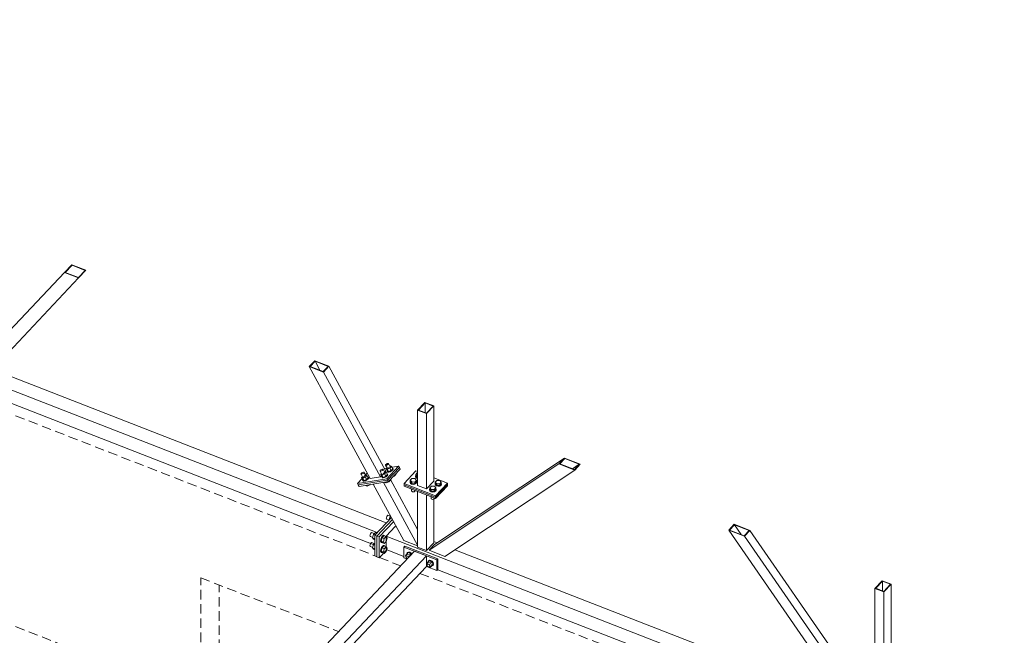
# Model space of a CAD drawing. Header units: millimetres. Extents: x -681 to 506, y -45 to 794.
# Tile 263 of 265: x 274 to 336, y 463 to 503. Entities that reach past the tile are written whole.
import ezdxf

# ---------------------------------------------------------------- set-up
doc = ezdxf.new("R2010")
doc.units = ezdxf.units.MM
doc.header["$LTSCALE"] = 0.6
doc.linetypes.add('VERDECKT2', pattern=[1.5, 1, -0.5])
doc.linetypes.add('XKITLINE00', pattern=[0])
doc.layers.add('Bolt', color=7, linetype='Continuous', lineweight=0)
doc.layers.add('Part', color=2, linetype='Continuous', lineweight=0)

msp = doc.modelspace()

# ---------------------------------------------------------------- linework, layer by layer
at = {"layer": 'Bolt', "color": 3, "linetype": 'XKITLINE00', "lineweight": 0}
for p, q in [((296.726, 474.283), (296.744, 474.312)), ((296.735, 474.265), (296.726, 474.283)), ((296.767, 474.264), (296.735, 474.265)), ((296.85, 474.054), (296.735, 474.265)), ((296.744, 474.312), (296.784, 474.344)), ((296.815, 474.279), (296.767, 474.264)), ((296.825, 474.1), (296.769, 474.041)), ((296.784, 474.344), (296.834, 474.371)), ((296.866, 474.306), (296.815, 474.279)), ((296.834, 474.371), (296.883, 474.386)), ((296.906, 474.338), (296.866, 474.306)), ((296.883, 474.386), (296.915, 474.384)), ((296.924, 474.367), (296.906, 474.338)), ((296.915, 474.384), (296.924, 474.367)), ((297.03, 474.173), (296.915, 474.384)), ((297.111, 474.186), (297.011, 474.081)), ((297.012, 474.207), (297.04, 474.219)), ((297.04, 474.219), (297.111, 474.186)), ((297.111, 474.186), (297.191, 474.039)), ((295.168, 473.718), (295.186, 473.746)), ((295.177, 473.7), (295.168, 473.718)), ((295.21, 473.699), (295.177, 473.7)), ((295.292, 473.489), (295.177, 473.7)), ((295.186, 473.746), (295.226, 473.779)), ((295.258, 473.713), (295.21, 473.699)), ((295.267, 473.535), (295.211, 473.476)), ((295.211, 473.476), (295.282, 473.443)), ((295.291, 473.329), (295.211, 473.476)), ((295.226, 473.779), (295.277, 473.806)), ((295.308, 473.741), (295.258, 473.713)), ((295.277, 473.806), (295.325, 473.821)), ((295.453, 473.515), (295.282, 473.443)), ((295.348, 473.773), (295.308, 473.741)), ((295.325, 473.821), (295.358, 473.819)), ((295.366, 473.802), (295.348, 473.773)), ((295.358, 473.819), (295.366, 473.802)), ((295.472, 473.608), (295.358, 473.819)), ((295.553, 473.621), (295.453, 473.515)), ((295.453, 473.515), (295.533, 473.368)), ((295.454, 473.642), (295.482, 473.654)), ((295.482, 473.654), (295.553, 473.621)), ((295.533, 473.368), (295.633, 473.474)), ((295.553, 473.621), (295.633, 473.474)), ((295.612, 473.512), (295.629, 473.511)), ((295.645, 473.479), (295.612, 473.426)), ((295.629, 473.511), (295.645, 473.479)), ((295.644, 473.484), (295.629, 473.511)), ((295.66, 473.452), (295.644, 473.484)), ((296.38, 473.917), (296.398, 473.945)), ((296.389, 473.899), (296.38, 473.917)), ((296.421, 473.897), (296.389, 473.899)), ((296.504, 473.688), (296.389, 473.899)), ((296.398, 473.945), (296.438, 473.978)), ((296.47, 473.912), (296.421, 473.897)), ((296.479, 473.734), (296.423, 473.674)), ((296.423, 473.674), (296.494, 473.641)), ((296.503, 473.527), (296.423, 473.674)), ((296.438, 473.978), (296.489, 474.005)), ((296.52, 473.939), (296.47, 473.912)), ((296.489, 474.005), (296.537, 474.02)), ((296.491, 473.522), (296.499, 473.535)), ((296.507, 473.49), (296.491, 473.522)), ((296.665, 473.714), (296.494, 473.641)), ((296.494, 473.641), (296.574, 473.494)), ((296.503, 473.527), (296.574, 473.494)), ((296.567, 473.487), (296.507, 473.49)), ((296.522, 473.463), (296.507, 473.49)), ((296.56, 473.972), (296.52, 473.939)), ((296.537, 474.02), (296.569, 474.018)), ((296.578, 474.001), (296.56, 473.972)), ((296.656, 473.515), (296.567, 473.487)), ((296.569, 474.018), (296.578, 474.001)), ((296.684, 473.807), (296.569, 474.018)), ((296.574, 473.494), (296.745, 473.567)), ((296.582, 473.46), (296.671, 473.487)), ((296.75, 473.565), (296.656, 473.515)), ((296.765, 473.82), (296.665, 473.714)), ((296.665, 473.714), (296.745, 473.567)), ((296.666, 473.841), (296.694, 473.853)), ((296.671, 473.487), (296.765, 473.537)), ((296.694, 473.853), (296.765, 473.82)), ((296.745, 473.567), (296.845, 473.673)), ((296.823, 473.625), (296.75, 473.565)), ((296.765, 473.82), (296.845, 473.673)), ((296.765, 473.537), (296.838, 473.597)), ((296.769, 474.041), (296.84, 474.008)), ((296.849, 473.894), (296.769, 474.041)), ((296.857, 473.678), (296.823, 473.625)), ((296.824, 473.711), (296.841, 473.71)), ((296.837, 473.889), (296.845, 473.901)), ((296.853, 473.856), (296.837, 473.889)), ((296.838, 473.597), (296.872, 473.65)), ((297.011, 474.081), (296.84, 474.008)), ((296.84, 474.008), (296.92, 473.861)), ((296.841, 473.71), (296.857, 473.678)), ((296.856, 473.683), (296.841, 473.71)), ((296.849, 473.894), (296.92, 473.861)), ((296.913, 473.854), (296.853, 473.856)), ((296.868, 473.829), (296.853, 473.856)), ((296.872, 473.65), (296.856, 473.683)), ((296.868, 473.829), (296.928, 473.826)), ((297.002, 473.881), (296.913, 473.854)), ((296.92, 473.861), (297.091, 473.934)), ((296.928, 473.826), (297.017, 473.853)), ((297.096, 473.931), (297.002, 473.881)), ((297.011, 474.081), (297.091, 473.934)), ((297.017, 473.853), (297.111, 473.904)), ((297.091, 473.934), (297.191, 474.039)), ((297.169, 473.991), (297.096, 473.931)), ((297.111, 473.904), (297.184, 473.964)), ((297.203, 474.044), (297.169, 473.991)), ((297.17, 474.077), (297.187, 474.077)), ((297.184, 473.964), (297.218, 474.017)), ((297.187, 474.077), (297.203, 474.044)), ((297.202, 474.049), (297.187, 474.077)), ((297.218, 474.017), (297.202, 474.049)), ((297.215, 473.551), (297.283, 473.58)), ((297.283, 473.58), (297.268, 473.608)), ((297.283, 473.58), (297.383, 473.686)), ((297.383, 473.686), (297.368, 473.713)), ((298.629, 473.574), (298.642, 473.603)), ((298.654, 473.507), (298.629, 473.574)), ((298.629, 473.548), (298.629, 473.574)), ((298.629, 473.548), (298.654, 473.482)), ((298.642, 473.68), (298.742, 473.786)), ((298.642, 473.573), (298.642, 473.68)), ((298.735, 473.571), (298.642, 473.68)), ((298.735, 473.465), (298.642, 473.573)), ((298.728, 473.458), (298.654, 473.507)), ((298.654, 473.482), (298.728, 473.432)), ((298.735, 473.465), (298.735, 473.571)), ((298.763, 473.571), (298.735, 473.571)), ((298.742, 473.786), (298.763, 473.785)), ((295.279, 473.324), (295.287, 473.336)), ((295.295, 473.291), (295.279, 473.324)), ((295.282, 473.443), (295.362, 473.296)), ((295.291, 473.329), (295.362, 473.296)), ((295.355, 473.288), (295.295, 473.291)), ((295.31, 473.264), (295.295, 473.291)), ((295.31, 473.264), (295.37, 473.261)), ((295.444, 473.316), (295.355, 473.288)), ((295.362, 473.296), (295.533, 473.368)), ((295.37, 473.261), (295.459, 473.288)), ((295.538, 473.366), (295.444, 473.316)), ((295.459, 473.288), (295.553, 473.339)), ((295.483, 472.975), (295.474, 472.992)), ((295.483, 472.975), (295.555, 472.942)), ((295.555, 472.942), (295.523, 473.001)), ((295.612, 473.426), (295.538, 473.366)), ((295.553, 473.339), (295.627, 473.398)), ((295.555, 472.942), (295.726, 473.015)), ((295.627, 473.398), (295.66, 473.452)), ((295.726, 473.015), (295.716, 473.032)), ((295.726, 473.015), (295.747, 473.037)), ((296.522, 473.463), (296.582, 473.46)), ((296.695, 473.174), (296.686, 473.191)), ((296.695, 473.174), (296.766, 473.141)), ((296.766, 473.141), (296.735, 473.199)), ((296.766, 473.141), (296.938, 473.213)), ((296.938, 473.213), (296.923, 473.241)), ((296.938, 473.213), (297.037, 473.319)), ((297.037, 473.319), (297.022, 473.347)), ((298.283, 473.207), (298.296, 473.236)), ((298.308, 473.141), (298.283, 473.207)), ((298.283, 473.182), (298.283, 473.207)), ((298.283, 473.182), (298.308, 473.115)), ((298.296, 473.313), (298.396, 473.419)), ((298.296, 473.207), (298.296, 473.313)), ((298.389, 473.205), (298.296, 473.313)), ((298.296, 473.207), (298.389, 473.099)), ((298.382, 473.091), (298.308, 473.141)), ((298.308, 473.115), (298.382, 473.066)), ((298.484, 473.072), (298.382, 473.091)), ((298.382, 473.066), (298.484, 473.047)), ((298.389, 473.099), (298.389, 473.205)), ((298.581, 473.202), (298.389, 473.205)), ((298.389, 473.099), (298.581, 473.096)), ((298.396, 473.419), (298.588, 473.417)), ((298.587, 473.089), (298.484, 473.072)), ((298.484, 473.047), (298.587, 473.063)), ((298.681, 473.308), (298.581, 473.202)), ((298.581, 473.096), (298.681, 473.202)), ((298.581, 473.096), (298.581, 473.202)), ((298.664, 473.136), (298.587, 473.089)), ((298.587, 473.063), (298.664, 473.11)), ((298.588, 473.417), (298.681, 473.308)), ((298.694, 473.202), (298.664, 473.136)), ((298.664, 473.11), (298.694, 473.176)), ((298.681, 473.202), (298.681, 473.308)), ((298.681, 473.236), (298.694, 473.202)), ((298.694, 473.176), (298.694, 473.202)), ((298.763, 473.451), (298.728, 473.458)), ((298.728, 473.432), (298.763, 473.426)), ((298.763, 473.465), (298.735, 473.465)), ((299.531, 472.832), (299.631, 472.938)), ((299.631, 472.938), (299.823, 472.935)), ((299.823, 472.935), (299.916, 472.826)), ((299.864, 473.092), (299.877, 473.121)), ((299.889, 473.026), (299.864, 473.092)), ((299.864, 473.066), (299.864, 473.092)), ((299.864, 473.066), (299.889, 473)), ((299.877, 473.198), (299.977, 473.304)), ((299.877, 473.092), (299.877, 473.198)), ((299.969, 473.09), (299.877, 473.198)), ((299.877, 473.092), (299.969, 472.983)), ((299.963, 472.976), (299.889, 473.026)), ((299.889, 473), (299.963, 472.951)), ((300.065, 472.957), (299.963, 472.976)), ((299.963, 472.951), (300.065, 472.931)), ((299.969, 472.983), (299.969, 473.09)), ((300.162, 473.087), (299.969, 473.09)), ((299.969, 472.983), (300.162, 472.981)), ((299.977, 473.304), (300.169, 473.301)), ((300.168, 472.973), (300.065, 472.957)), ((300.065, 472.931), (300.168, 472.948)), ((300.262, 473.193), (300.162, 473.087)), ((300.162, 472.981), (300.162, 473.087)), ((300.162, 472.981), (300.262, 473.086)), ((300.245, 473.021), (300.168, 472.973)), ((300.168, 472.948), (300.245, 472.995)), ((300.169, 473.301), (300.262, 473.193)), ((300.275, 473.086), (300.245, 473.021)), ((300.245, 472.995), (300.275, 473.061)), ((300.262, 473.086), (300.262, 473.193)), ((300.262, 473.121), (300.275, 473.086)), ((300.275, 473.061), (300.275, 473.086)), ((298.389, 472.741), (298.371, 472.762)), ((298.378, 472.653), (298.378, 472.754)), ((298.378, 472.653), (298.391, 472.617)), ((298.389, 472.741), (298.389, 472.755)), ((298.426, 472.741), (298.389, 472.741)), ((298.391, 472.617), (298.431, 472.59)), ((298.431, 472.59), (298.486, 472.58)), ((298.486, 472.58), (298.542, 472.589)), ((298.542, 472.589), (298.584, 472.614)), ((298.584, 472.614), (298.6, 472.65)), ((298.6, 472.65), (298.6, 472.673)), ((299.518, 472.726), (299.531, 472.755)), ((299.543, 472.659), (299.518, 472.726)), ((299.518, 472.7), (299.518, 472.726)), ((299.518, 472.7), (299.543, 472.634)), ((299.531, 472.725), (299.531, 472.832)), ((299.624, 472.723), (299.531, 472.832)), ((299.531, 472.725), (299.624, 472.617)), ((299.617, 472.61), (299.543, 472.659)), ((299.543, 472.634), (299.617, 472.584)), ((299.624, 472.259), (299.606, 472.281)), ((299.612, 472.171), (299.612, 472.273)), ((299.719, 472.591), (299.617, 472.61)), ((299.617, 472.584), (299.719, 472.565)), ((299.624, 472.617), (299.624, 472.723)), ((299.816, 472.721), (299.624, 472.723)), ((299.624, 472.617), (299.816, 472.614)), ((299.624, 472.259), (299.624, 472.274)), ((299.661, 472.259), (299.624, 472.259)), ((299.822, 472.607), (299.719, 472.591)), ((299.719, 472.565), (299.822, 472.581)), ((299.916, 472.826), (299.816, 472.721)), ((299.816, 472.614), (299.816, 472.721)), ((299.816, 472.614), (299.916, 472.72)), ((299.899, 472.654), (299.822, 472.607)), ((299.822, 472.581), (299.899, 472.629)), ((299.929, 472.72), (299.899, 472.654)), ((299.899, 472.629), (299.929, 472.694)), ((299.916, 472.72), (299.916, 472.826)), ((299.916, 472.754), (299.929, 472.72)), ((299.929, 472.694), (299.929, 472.72)), ((299.612, 472.171), (299.626, 472.135)), ((299.626, 472.135), (299.666, 472.108)), ((299.666, 472.108), (299.721, 472.098)), ((299.721, 472.098), (299.777, 472.107)), ((299.777, 472.107), (299.818, 472.132)), ((299.818, 472.132), (299.835, 472.168)), ((299.835, 472.168), (299.835, 472.191)), ((296.812, 471.027), (296.786, 470.963)), ((296.846, 471.078), (296.812, 471.027)), ((296.881, 471.101), (296.846, 471.078)), ((296.881, 471.101), (297.055, 471.033)), ((296.954, 470.797), (297.005, 470.98)), ((297.005, 470.98), (297.057, 471.035)), ((297.005, 470.98), (297.094, 470.945)), ((296.786, 470.963), (296.777, 470.902)), ((296.777, 470.902), (296.786, 470.861)), ((296.786, 470.861), (296.812, 470.85)), ((296.812, 470.85), (296.812, 470.851)), ((296.812, 470.85), (296.953, 470.795)), ((295.749, 469.864), (295.74, 469.803)), ((295.74, 469.803), (295.749, 469.762)), ((295.774, 469.928), (295.749, 469.864)), ((295.749, 469.762), (295.774, 469.751)), ((295.809, 469.979), (295.774, 469.928)), ((295.774, 469.751), (295.775, 469.752)), ((295.774, 469.751), (295.916, 469.696)), ((295.843, 470.001), (295.809, 469.979)), ((295.843, 470.001), (296.017, 469.934)), ((295.967, 469.881), (295.908, 469.664)), ((296.087, 470.008), (295.967, 469.881)), ((295.967, 469.881), (296.057, 469.846)), ((296.087, 470.008), (296.177, 469.973)), ((296.531, 469.782), (296.467, 469.69)), ((296.505, 469.675), (296.569, 469.767)), ((296.629, 469.797), (296.509, 469.67)), ((296.594, 469.824), (296.531, 469.782)), ((296.569, 469.767), (296.632, 469.809)), ((296.594, 469.824), (296.632, 469.809)), ((296.629, 469.797), (296.771, 469.741)), ((296.632, 469.809), (296.679, 469.79)), ((296.651, 469.614), (296.771, 469.741)), ((296.679, 469.79), (296.682, 469.776)), ((296.771, 469.741), (296.831, 469.651)), ((295.749, 469.226), (295.74, 469.165)), ((295.74, 469.165), (295.749, 469.123)), ((295.774, 469.29), (295.749, 469.226)), ((295.749, 469.123), (295.774, 469.113)), ((295.809, 469.34), (295.774, 469.29)), ((295.774, 469.113), (295.775, 469.113)), ((295.774, 469.113), (295.916, 469.058)), ((295.843, 469.363), (295.809, 469.34)), ((295.843, 469.363), (296.017, 469.295)), ((295.908, 469.664), (295.967, 469.575)), ((295.908, 469.664), (296.044, 469.611)), ((295.967, 469.243), (295.908, 469.026)), ((295.967, 469.575), (296.044, 469.545)), ((296.044, 469.324), (295.967, 469.243)), ((295.967, 469.243), (296.044, 469.213)), ((296.421, 469.572), (296.404, 469.46)), ((296.404, 469.46), (296.421, 469.385)), ((296.467, 469.69), (296.421, 469.572)), ((296.421, 469.385), (296.467, 469.365)), ((296.442, 469.446), (296.459, 469.557)), ((296.459, 469.37), (296.442, 469.446)), ((296.509, 469.67), (296.449, 469.453)), ((296.449, 469.453), (296.509, 469.363)), ((296.449, 469.453), (296.591, 469.397)), ((296.459, 469.557), (296.505, 469.675)), ((296.505, 469.351), (296.459, 469.37)), ((296.467, 469.365), (296.468, 469.366)), ((296.467, 469.365), (296.505, 469.351)), ((296.531, 469.144), (296.467, 469.051)), ((296.519, 469.359), (296.505, 469.351)), ((296.505, 469.037), (296.569, 469.129)), ((296.509, 469.67), (296.651, 469.614)), ((296.509, 469.363), (296.651, 469.308)), ((296.629, 469.158), (296.509, 469.031)), ((296.594, 469.186), (296.531, 469.144)), ((296.569, 469.129), (296.632, 469.171)), ((296.591, 469.397), (296.651, 469.614)), ((296.651, 469.308), (296.591, 469.397)), ((296.594, 469.186), (296.632, 469.171)), ((296.629, 469.158), (296.771, 469.103)), ((296.632, 469.171), (296.679, 469.152)), ((296.771, 469.435), (296.651, 469.308)), ((296.651, 468.976), (296.771, 469.103)), ((296.679, 469.152), (296.682, 469.138)), ((296.831, 469.651), (296.771, 469.435)), ((296.771, 469.103), (296.831, 469.013)), ((295.908, 469.026), (295.967, 468.936)), ((295.908, 469.026), (296.044, 468.973)), ((295.967, 468.936), (296.044, 468.906)), ((296.421, 468.934), (296.404, 468.822)), ((296.404, 468.822), (296.421, 468.746)), ((296.467, 469.051), (296.421, 468.934)), ((296.421, 468.746), (296.467, 468.727)), ((296.442, 468.807), (296.459, 468.919)), ((296.459, 468.732), (296.442, 468.807)), ((296.509, 469.031), (296.449, 468.815)), ((296.449, 468.815), (296.509, 468.725)), ((296.449, 468.815), (296.591, 468.759)), ((296.459, 468.919), (296.505, 469.037)), ((296.505, 468.712), (296.459, 468.732)), ((296.467, 468.727), (296.468, 468.728)), ((296.467, 468.727), (296.505, 468.712)), ((296.519, 468.721), (296.505, 468.712)), ((296.509, 469.031), (296.651, 468.976)), ((296.509, 468.725), (296.651, 468.669)), ((296.591, 468.759), (296.651, 468.976)), ((296.651, 468.669), (296.591, 468.759)), ((296.771, 468.796), (296.651, 468.669)), ((296.831, 469.013), (296.771, 468.796)), ((297.997, 468.54), (298.079, 468.636)), ((298.027, 468.483), (297.997, 468.54)), ((298.02, 468.464), (298.033, 468.502)), ((298.033, 468.502), (298.079, 468.551)), ((298.033, 468.502), (298.068, 468.519)), ((298.068, 468.519), (298.115, 468.512)), ((298.078, 468.642), (298.102, 468.712)), ((298.08, 468.636), (298.078, 468.642)), ((298.079, 468.636), (298.171, 468.734)), ((298.244, 468.572), (298.079, 468.636)), ((298.102, 468.712), (298.166, 468.744)), ((298.102, 468.712), (298.119, 468.73)), ((298.115, 468.512), (298.163, 468.482)), ((298.183, 468.763), (298.119, 468.73)), ((298.163, 468.482), (298.196, 468.44)), ((298.166, 468.744), (298.254, 468.731)), ((298.336, 468.669), (298.171, 468.734)), ((298.271, 468.75), (298.183, 468.763)), ((298.244, 468.572), (298.336, 468.669)), ((298.271, 468.519), (298.244, 468.572)), ((298.254, 468.731), (298.342, 468.676)), ((298.359, 468.694), (298.271, 468.75)), ((298.363, 468.617), (298.336, 468.669)), ((298.342, 468.676), (298.376, 468.631)), ((298.394, 468.649), (298.359, 468.694)), ((298.033, 468.417), (298.02, 468.464)), ((298.068, 468.372), (298.033, 468.417)), ((298.108, 468.347), (298.068, 468.372)), ((299.327, 468.022), (299.409, 468.117)), ((299.356, 467.964), (299.327, 468.022)), ((299.35, 467.946), (299.363, 467.983)), ((299.363, 467.898), (299.35, 467.946)), ((299.363, 467.983), (299.409, 468.032)), ((299.363, 467.983), (299.398, 468.001)), ((299.398, 467.853), (299.363, 467.898)), ((299.398, 468.001), (299.445, 467.994)), ((299.445, 467.823), (299.398, 467.853)), ((299.408, 468.124), (299.431, 468.193)), ((299.409, 468.117), (299.408, 468.124)), ((299.409, 468.117), (299.501, 468.215)), ((299.409, 468.117), (299.574, 468.053)), ((299.431, 468.193), (299.496, 468.226)), ((299.431, 468.193), (299.449, 468.211)), ((299.445, 467.994), (299.493, 467.964)), ((299.513, 468.244), (299.449, 468.211)), ((299.493, 467.964), (299.528, 467.919)), ((299.496, 468.226), (299.584, 468.212)), ((299.666, 468.151), (299.501, 468.215)), ((299.601, 468.231), (299.513, 468.244)), ((299.528, 467.919), (299.54, 467.871)), ((299.528, 467.834), (299.574, 467.883)), ((299.54, 467.871), (299.528, 467.834)), ((299.574, 468.053), (299.666, 468.151)), ((299.574, 468.053), (299.656, 467.893)), ((299.574, 467.798), (299.666, 467.895)), ((299.574, 467.798), (299.656, 467.893)), ((299.584, 468.212), (299.671, 468.157)), ((299.689, 468.175), (299.601, 468.231)), ((299.656, 467.893), (299.748, 467.991)), ((299.671, 467.884), (299.658, 467.886)), ((299.748, 467.991), (299.666, 468.151)), ((299.666, 467.895), (299.748, 467.991)), ((299.671, 468.157), (299.736, 468.074)), ((299.736, 467.917), (299.671, 467.884)), ((299.753, 468.093), (299.689, 468.175)), ((299.736, 468.074), (299.759, 467.986)), ((299.759, 467.986), (299.736, 467.917)), ((299.736, 467.917), (299.753, 467.935)), ((299.777, 468.005), (299.753, 468.093)), ((299.753, 467.935), (299.777, 468.005)), ((299.493, 467.816), (299.445, 467.823)), ((299.528, 467.834), (299.493, 467.816)), ((299.507, 467.824), (299.574, 467.798))]:
    msp.add_line(p, q, dxfattribs=at)
at = {"layer": 'Part', "color": 2, "linetype": 'XKITLINE00', "lineweight": 0}
for p, q in [((212.834, 502.511), (296.197, 469.995)), ((276.851, 486.975), (276.39, 486.486)), ((276.868, 486.943), (276.441, 486.492)), ((276.851, 486.975), (277.745, 486.626)), ((277.694, 486.621), (276.868, 486.943)), ((277.267, 486.169), (277.694, 486.621)), ((277.284, 486.138), (277.745, 486.626)), ((276.39, 486.486), (270.398, 480.142)), ((270.859, 480.63), (276.39, 486.486)), ((277.284, 486.138), (271.292, 479.793)), ((276.39, 486.486), (277.284, 486.138)), ((276.441, 486.492), (277.267, 486.169)), ((271.811, 480.343), (296.774, 470.606)), ((292.245, 480.887), (291.899, 480.521)), ((291.899, 480.521), (292.792, 480.172)), ((291.899, 480.521), (295.76, 473.42)), ((291.95, 480.526), (292.261, 480.856)), ((291.95, 480.526), (292.776, 480.204)), ((292.245, 480.887), (293.138, 480.539)), ((292.261, 480.856), (292.572, 480.283)), ((293.087, 480.533), (292.261, 480.856)), ((292.776, 480.204), (293.087, 480.533)), ((293.138, 480.539), (292.792, 480.172)), ((296.752, 473.893), (293.138, 480.539)), ((292.792, 480.172), (296.406, 473.526)), ((271.066, 478.946), (296.044, 469.204)), ((299.225, 478.248), (298.763, 477.76)), ((298.809, 477.767), (299.236, 478.219)), ((299.225, 478.248), (299.794, 478.026)), ((299.236, 478.219), (299.236, 477.6)), ((299.749, 478.019), (299.236, 478.219)), ((299.322, 477.567), (299.749, 478.019)), ((299.333, 477.537), (299.794, 478.026)), ((299.794, 478.026), (299.794, 473.254)), ((298.763, 477.76), (299.333, 477.537)), ((298.763, 477.76), (298.763, 472.988)), ((298.809, 477.767), (299.322, 477.567)), ((299.333, 477.537), (299.333, 472.766)), ((308.06, 474.718), (299.832, 469.246)), ((308.06, 474.718), (307.714, 474.352)), ((309.057, 474.329), (308.06, 474.718)), ((296.662, 474.058), (297.56, 474.206)), ((297.56, 474.206), (296.81, 473.412)), ((296.86, 473.32), (297.61, 474.114)), ((297.61, 474.114), (296.86, 473.32)), ((297.61, 474.114), (297.56, 474.206)), ((297.66, 474.022), (297.61, 474.114)), ((307.714, 474.352), (299.486, 468.88)), ((307.714, 474.352), (308.711, 473.963)), ((308.08, 474.685), (307.769, 474.356)), ((307.769, 474.356), (308.691, 473.996)), ((309.002, 474.326), (308.08, 474.685)), ((308.575, 474.041), (309.002, 474.326)), ((308.691, 473.996), (309.002, 474.326)), ((308.711, 473.963), (309.057, 474.329)), ((295.573, 473.764), (294.952, 473.107)), ((296.406, 473.526), (295.76, 473.42)), ((296.406, 473.526), (296.752, 473.893)), ((296.91, 473.228), (297.66, 474.022)), ((297.907, 473.113), (298.656, 473.907)), ((298.656, 473.907), (298.763, 473.865)), ((308.711, 473.963), (300.483, 468.491)), ((296.81, 473.412), (294.952, 473.107)), ((294.952, 473.107), (295.002, 473.015)), ((295.002, 473.015), (296.86, 473.32)), ((295.002, 473.015), (296.86, 473.32)), ((295.052, 472.923), (295.002, 473.015)), ((296.91, 473.228), (295.052, 472.923)), ((295.95, 473.071), (297.891, 469.502)), ((298.763, 469.191), (296.596, 473.177)), ((296.86, 473.32), (296.81, 473.412)), ((296.86, 473.32), (296.91, 473.228)), ((298.763, 470.194), (297.039, 473.365)), ((297.907, 473.113), (297.907, 473.028)), ((297.907, 473.113), (299.902, 472.335)), ((297.907, 473.028), (297.907, 472.943)), ((297.907, 473.028), (299.902, 472.25)), ((297.907, 473.028), (299.902, 472.25)), ((297.907, 472.943), (299.902, 472.165)), ((298.763, 472.988), (299.333, 472.766)), ((299.333, 472.766), (299.794, 473.254)), ((299.794, 473.463), (300.651, 473.129)), ((299.902, 472.335), (300.651, 473.129)), ((299.902, 472.25), (300.651, 473.044)), ((300.651, 473.044), (299.902, 472.25)), ((300.651, 472.959), (299.902, 472.165)), ((300.651, 473.129), (300.651, 473.044)), ((300.651, 473.044), (300.651, 472.959)), ((298.763, 469.078), (298.763, 472.609)), ((299.333, 468.855), (299.333, 472.387)), ((299.902, 472.25), (299.902, 472.335)), ((299.902, 472.165), (299.902, 472.25)), ((299.794, 469.344), (299.794, 472.207)), ((297.102, 470.953), (296.044, 469.833)), ((297.173, 470.822), (296.187, 469.777)), ((296.187, 469.777), (297.173, 470.822)), ((296.329, 469.722), (297.244, 470.691)), ((297.338, 470.386), (296.761, 469.775)), ((297.338, 470.386), (297.429, 470.35)), ((318.819, 470.522), (318.473, 470.155)), ((318.528, 470.159), (318.839, 470.489)), ((318.819, 470.522), (319.816, 470.133)), ((318.839, 470.489), (319.266, 469.871)), ((319.761, 470.129), (318.839, 470.489)), ((296.044, 469.833), (296.187, 469.777)), ((296.044, 468.513), (296.044, 469.833)), ((296.187, 469.777), (296.329, 469.722)), ((296.187, 468.458), (296.187, 469.777)), ((296.187, 469.777), (296.187, 468.458)), ((296.761, 469.775), (335.931, 454.497)), ((296.761, 469.775), (296.761, 468.924)), ((318.473, 470.155), (319.47, 469.767)), ((318.473, 470.155), (326.701, 458.264)), ((318.528, 470.159), (319.45, 469.799)), ((319.45, 469.799), (319.761, 470.129)), ((319.816, 470.133), (319.47, 469.767)), ((319.47, 469.767), (327.698, 457.875)), ((327.735, 458.688), (319.816, 470.133)), ((296.329, 469.722), (296.329, 468.402)), ((297.891, 469.502), (298.763, 469.161)), ((297.949, 469.142), (297.891, 469.081)), ((300.038, 468.327), (297.949, 469.142)), ((299.333, 468.855), (299.794, 469.344)), ((299.832, 469.246), (299.486, 468.88)), ((299.794, 469.427), (299.99, 469.351)), ((299.316, 468.525), (268.572, 435.958)), ((298.556, 468.821), (286.215, 455.748)), ((296.187, 468.458), (296.044, 468.513)), ((296.329, 468.402), (296.805, 468.907)), ((296.761, 468.924), (297.891, 468.483)), ((297.891, 469.081), (299.981, 468.266)), ((297.891, 468.4), (297.891, 469.081)), ((299.316, 468.525), (298.556, 468.821)), ((298.763, 469.078), (299.333, 468.855)), ((299.316, 467.844), (299.316, 468.525)), ((299.486, 468.88), (300.483, 468.491)), ((301.116, 468.912), (326.068, 459.179)), ((296.187, 468.458), (296.329, 468.402)), ((297.891, 468.4), (298.086, 468.324)), ((300.038, 468.327), (299.981, 468.266)), ((299.981, 468.266), (299.981, 467.585)), ((300.038, 467.646), (300.038, 468.327)), ((270.299, 437.107), (299.316, 467.844)), ((299.316, 467.844), (299.981, 467.585)), ((299.981, 467.585), (300.038, 467.646)), ((300.038, 467.646), (326.863, 457.183)), ((328.197, 466.947), (327.735, 466.459)), ((327.781, 466.466), (328.208, 466.918)), ((328.197, 466.947), (328.767, 466.725)), ((328.208, 466.918), (328.208, 466.3)), ((328.721, 466.718), (328.208, 466.918)), ((328.294, 466.266), (328.721, 466.718)), ((328.305, 466.237), (328.767, 466.725)), ((328.767, 466.725), (328.767, 458.043)), ((327.735, 466.459), (328.305, 466.237)), ((327.735, 466.459), (327.735, 457.777)), ((327.781, 466.466), (328.294, 466.266)), ((328.305, 466.237), (328.305, 457.555))]:
    msp.add_line(p, q, dxfattribs=at)
at = {"layer": 'Part', "color": 4, "linetype": 'VERDECKT2', "lineweight": 0}
for p, q in [((269.937, 478.713), (296.044, 468.53)), ((260.714, 468.944), (288.456, 458.123)), ((296.341, 468.415), (297.679, 467.892)), ((298.909, 467.413), (326.651, 456.592)), ((285.026, 467.125), (293.744, 463.724)), ((285.026, 459.461), (285.026, 467.125)), ((286.179, 459.011), (286.179, 466.675))]:
    msp.add_line(p, q, dxfattribs=at)

doc.saveas('drawing.dxf')
